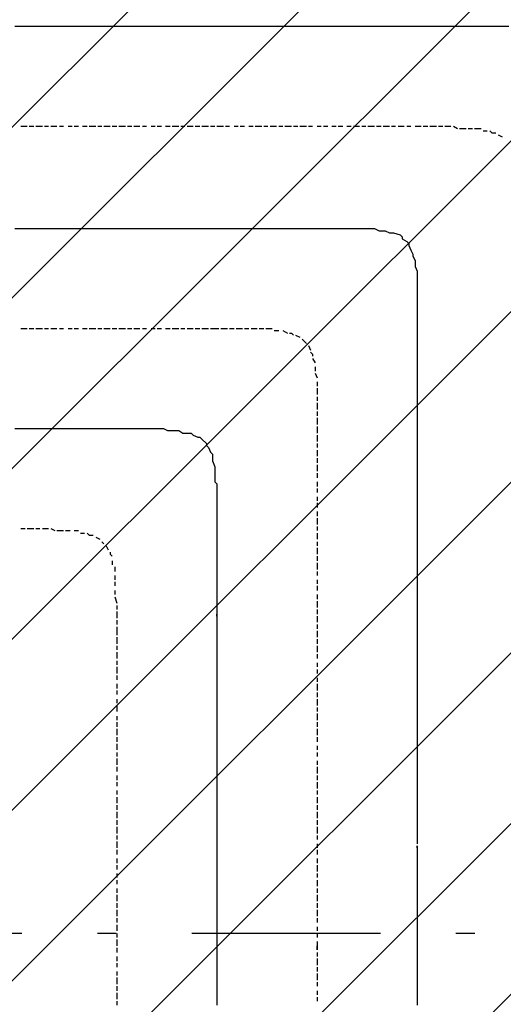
# Model space of a CAD drawing. Extents: x 997 to 109698, y 921 to 94021.
# Tile 436 of 656: x 23220 to 24181, y 43089 to 45047. Entities that reach past the tile are written whole.
import ezdxf

# ---------------------------------------------------------------- set-up
doc = ezdxf.new("R2010")
doc.units = 0
doc.header["$MEASUREMENT"] = 0
doc.layers.add('12', color=7, linetype='CONTINUOUS')
doc.layers.add('28', color=7, linetype='CONTINUOUS')

msp = doc.modelspace()

# ---------------------------------------------------------------- linework, layer by layer
at = {"layer": '12', "color": 5}
for p, q in [((23209.630503, 45033.563401), (23221.630503, 45033.563401)), ((23221.630503, 45033.563401), (23230.630503, 45033.563401)), ((23230.630503, 45033.563401), (23238.630503, 45033.563401)), ((23238.630503, 45033.563401), (23251.630503, 45033.563401)), ((23251.630503, 45033.563401), (23259.630503, 45033.563401)), ((23259.630503, 45033.563401), (23272.630503, 45033.563401)), ((23272.630503, 45033.563401), (23281.630503, 45033.563401)), ((23281.630503, 45033.563401), (23289.630503, 45033.563401)), ((23289.630503, 45033.563401), (23302.630503, 45033.563401)), ((23302.630503, 45033.563401), (23310.630503, 45033.563401)), ((23310.630503, 45033.563401), (23319.630503, 45033.563401)), ((23319.630503, 45033.563401), (23331.630503, 45033.563401)), ((23331.630503, 45033.563401), (23340.630503, 45033.563401)), ((23340.630503, 45033.563401), (23348.630503, 45033.563401)), ((23348.630503, 45033.563401), (23361.630503, 45033.563401)), ((23361.630503, 45033.563401), (23370.630503, 45033.563401)), ((23370.630503, 45033.563401), (23382.630503, 45033.563401)), ((23382.630503, 45033.563401), (23391.630503, 45033.563401)), ((23391.630503, 45033.563401), (23399.630503, 45033.563401)), ((23399.630503, 45033.563401), (23412.630503, 45033.563401)), ((23412.630503, 45033.563401), (23420.630503, 45033.563401)), ((23420.630503, 45033.563401), (23429.630503, 45033.563401)), ((23429.630503, 45033.563401), (23442.630503, 45033.563401)), ((23442.630503, 45033.563401), (23450.630503, 45033.563401)), ((23450.630503, 45033.563401), (23458.630503, 45033.563401)), ((23458.630503, 45033.563401), (23471.630503, 45033.563401)), ((23471.630503, 45033.563401), (23480.630503, 45033.563401)), ((23480.630503, 45033.563401), (23492.630503, 45033.563401)), ((23492.630503, 45033.563401), (23501.630503, 45033.563401)), ((23501.630503, 45033.563401), (23509.630503, 45033.563401)), ((23509.630503, 45033.563401), (23522.630503, 45033.563401)), ((23522.630503, 45033.563401), (23530.630503, 45033.563401)), ((23530.630503, 45033.563401), (23539.630503, 45033.563401)), ((23539.630503, 45033.563401), (23552.630503, 45033.563401)), ((23552.630503, 45033.563401), (23560.630503, 45033.563401)), ((23560.630503, 45033.563401), (23568.630503, 45033.563401)), ((23568.630503, 45033.563401), (23581.630503, 45033.563401)), ((23581.630503, 45033.563401), (23590.630503, 45033.563401)), ((23590.630503, 45033.563401), (23598.630503, 45033.563401)), ((23598.630503, 45033.563401), (23611.630503, 45033.563401)), ((23611.630503, 45033.563401), (23619.630503, 45033.563401)), ((23619.630503, 45033.563401), (23632.630503, 45033.563401)), ((23632.630503, 45033.563401), (23640.630503, 45033.563401)), ((23640.630503, 45033.563401), (23649.630503, 45033.563401)), ((23649.630503, 45033.563401), (23662.630503, 45033.563401)), ((23662.630503, 45033.563401), (23670.630503, 45033.563401)), ((23670.630503, 45033.563401), (23679.630503, 45033.563401)), ((23679.630503, 45033.563401), (23691.630503, 45033.563401)), ((23691.630503, 45033.563401), (23700.630503, 45033.563401)), ((23700.630503, 45033.563401), (23708.630503, 45033.563401)), ((23708.630503, 45033.563401), (23721.630503, 45033.563401)), ((23721.630503, 45033.563401), (23729.630503, 45033.563401)), ((23729.630503, 45033.563401), (23742.630503, 45033.563401)), ((23742.630503, 45033.563401), (23751.630503, 45033.563401)), ((23751.630503, 45033.563401), (23759.630503, 45033.563401)), ((23759.630503, 45033.563401), (23772.630503, 45033.563401)), ((23772.630503, 45033.563401), (23780.630503, 45033.563401)), ((23780.630503, 45033.563401), (23789.630503, 45033.563401)), ((23789.630503, 45033.563401), (23801.630503, 45033.563401)), ((23801.630503, 45033.563401), (23810.630503, 45033.563401)), ((23810.630503, 45033.563401), (23818.630503, 45033.563401)), ((23818.630503, 45033.563401), (23831.630503, 45033.563401)), ((23831.630503, 45033.563401), (23839.630503, 45033.563401)), ((23839.630503, 45033.563401), (23852.630503, 45033.563401)), ((23852.630503, 45033.563401), (23861.630503, 45033.563401)), ((23861.630503, 45033.563401), (23869.630503, 45033.563401)), ((23869.630503, 45033.563401), (23882.630503, 45033.563401)), ((23882.630503, 45033.563401), (23890.630503, 45033.563401)), ((23890.630503, 45033.563401), (23899.630503, 45033.563401)), ((23899.630503, 45033.563401), (23911.630503, 45033.563401)), ((23911.630503, 45033.563401), (23920.630503, 45033.563401)), ((23920.630503, 45033.563401), (23928.630503, 45033.563401)), ((23928.630503, 45033.563401), (23941.630503, 45033.563401)), ((23941.630503, 45033.563401), (23950.630503, 45033.563401)), ((23950.630503, 45033.563401), (23962.630503, 45033.563401)), ((23962.630503, 45033.563401), (23971.630503, 45033.563401)), ((23971.630503, 45033.563401), (23979.630503, 45033.563401)), ((23979.630503, 45033.563401), (23992.630503, 45033.563401)), ((23992.630503, 45033.563401), (24000.630503, 45033.563401)), ((24000.630503, 45033.563401), (24009.630503, 45033.563401)), ((24009.630503, 45033.563401), (24021.630503, 45033.563401)), ((24021.630503, 45033.563401), (24030.630503, 45033.563401)), ((24030.630503, 45033.563401), (24038.630503, 45033.563401)), ((24038.630503, 45033.563401), (24051.630503, 45033.563401)), ((24051.630503, 45033.563401), (24060.630503, 45033.563401)), ((24060.630503, 45033.563401), (24072.630503, 45033.563401)), ((24072.630503, 45033.563401), (24081.630503, 45033.563401)), ((24081.630503, 45033.563401), (24089.630503, 45033.563401)), ((24089.630503, 45033.563401), (24102.630503, 45033.563401)), ((24102.630503, 45033.563401), (24110.630503, 45033.563401)), ((24110.630503, 45033.563401), (24119.630503, 45033.563401)), ((24119.630503, 45033.563401), (24132.630503, 45033.563401)), ((24132.630503, 45033.563401), (24140.630503, 45033.563401)), ((24140.630503, 45033.563401), (24148.630503, 45033.563401)), ((24148.630503, 45033.563401), (24161.630503, 45033.563401)), ((24161.630503, 45033.563401), (24170.630503, 45033.563401)), ((24170.630503, 45033.563401), (24178.630503, 45033.563401)), ((24178.630503, 45033.563401), (24191.630503, 45033.563401)), ((23209.630503, 44631.563401), (23221.630503, 44631.563401)), ((23221.630503, 44631.563401), (23230.630503, 44631.563401)), ((23230.630503, 44631.563401), (23238.630503, 44631.563401)), ((23238.630503, 44631.563401), (23251.630503, 44631.563401)), ((23251.630503, 44631.563401), (23259.630503, 44631.563401)), ((23259.630503, 44631.563401), (23272.630503, 44631.563401)), ((23272.630503, 44631.563401), (23281.630503, 44631.563401)), ((23281.630503, 44631.563401), (23289.630503, 44631.563401)), ((23289.630503, 44631.563401), (23302.630503, 44631.563401)), ((23302.630503, 44631.563401), (23310.630503, 44631.563401)), ((23310.630503, 44631.563401), (23319.630503, 44631.563401)), ((23319.630503, 44631.563401), (23331.630503, 44631.563401)), ((23331.630503, 44631.563401), (23340.630503, 44631.563401)), ((23340.630503, 44631.563401), (23348.630503, 44631.563401)), ((23348.630503, 44631.563401), (23361.630503, 44631.563401)), ((23361.630503, 44631.563401), (23370.630503, 44631.563401)), ((23370.630503, 44631.563401), (23382.630503, 44631.563401)), ((23382.630503, 44631.563401), (23391.630503, 44631.563401)), ((23391.630503, 44631.563401), (23399.630503, 44631.563401)), ((23399.630503, 44631.563401), (23412.630503, 44631.563401)), ((23412.630503, 44631.563401), (23420.630503, 44631.563401)), ((23420.630503, 44631.563401), (23429.630503, 44631.563401)), ((23429.630503, 44631.563401), (23442.630503, 44631.563401)), ((23442.630503, 44631.563401), (23450.630503, 44631.563401)), ((23450.630503, 44631.563401), (23458.630503, 44631.563401)), ((23458.630503, 44631.563401), (23471.630503, 44631.563401)), ((23471.630503, 44631.563401), (23480.630503, 44631.563401)), ((23480.630503, 44631.563401), (23492.630503, 44631.563401)), ((23492.630503, 44631.563401), (23501.630503, 44631.563401)), ((23501.630503, 44631.563401), (23509.630503, 44631.563401)), ((23509.630503, 44631.563401), (23522.630503, 44631.563401)), ((23522.630503, 44631.563401), (23530.630503, 44631.563401)), ((23530.630503, 44631.563401), (23539.630503, 44631.563401)), ((23539.630503, 44631.563401), (23552.630503, 44631.563401)), ((23552.630503, 44631.563401), (23560.630503, 44631.563401)), ((23560.630503, 44631.563401), (23568.630503, 44631.563401)), ((23568.630503, 44631.563401), (23581.630503, 44631.563401)), ((23581.630503, 44631.563401), (23590.630503, 44631.563401)), ((23590.630503, 44631.563401), (23598.630503, 44631.563401)), ((23598.630503, 44631.563401), (23611.630503, 44631.563401)), ((23611.630503, 44631.563401), (23619.630503, 44631.563401)), ((23619.630503, 44631.563401), (23632.630503, 44631.563401)), ((23632.630503, 44631.563401), (23640.630503, 44631.563401)), ((23640.630503, 44631.563401), (23649.630503, 44631.563401)), ((23649.630503, 44631.563401), (23662.630503, 44631.563401)), ((23662.630503, 44631.563401), (23670.630503, 44631.563401)), ((23670.630503, 44631.563401), (23679.630503, 44631.563401)), ((23679.630503, 44631.563401), (23691.630503, 44631.563401)), ((23691.630503, 44631.563401), (23700.630503, 44631.563401)), ((23700.630503, 44631.563401), (23708.630503, 44631.563401)), ((23708.630503, 44631.563401), (23721.630503, 44631.563401)), ((23721.630503, 44631.563401), (23729.630503, 44631.563401)), ((23729.630503, 44631.563401), (23742.630503, 44631.563401)), ((23742.630503, 44631.563401), (23751.630503, 44631.563401)), ((23751.630503, 44631.563401), (23759.630503, 44631.563401)), ((23759.630503, 44631.563401), (23772.630503, 44631.563401)), ((23772.630503, 44631.563401), (23780.630503, 44631.563401)), ((23780.630503, 44631.563401), (23789.630503, 44631.563401)), ((23789.630503, 44631.563401), (23801.630503, 44631.563401)), ((23801.630503, 44631.563401), (23810.630503, 44631.563401)), ((23810.630503, 44631.563401), (23814.630503, 44631.563401)), ((23814.630503, 44631.563401), (23827.630503, 44631.563401)), ((23827.630503, 44631.563401), (23835.630503, 44631.563401)), ((23835.630503, 44631.563401), (23844.630503, 44631.563401)), ((23844.630503, 44631.563401), (23856.630503, 44631.563401)), ((23856.630503, 44631.563401), (23865.630503, 44631.563401)), ((23865.630503, 44631.563401), (23873.630503, 44631.563401)), ((23873.630503, 44631.563401), (23886.630503, 44631.563401)), ((23886.630503, 44631.563401), (23894.630503, 44631.563401)), ((23894.630503, 44631.563401), (23907.630503, 44631.563401)), ((23907.630503, 44631.563401), (23916.630503, 44631.563401)), ((23916.630503, 44631.563401), (23924.630503, 44631.563401)), ((23937.630503, 44626.563401), (23945.630503, 44626.563401)), ((23945.630503, 44626.563401), (23954.630503, 44622.563401)), ((23954.630503, 44622.563401), (23962.630503, 44622.563401)), ((23962.630503, 44622.563401), (23975.630503, 44618.563401)), ((23979.630503, 44610.563401), (23988.630503, 44605.563401)), ((23992.630503, 44597.563401), (23996.630503, 44588.563401)), ((24000.630503, 44576.563401), (24005.630503, 44567.563401)), ((24005.630503, 44567.563401), (24005.630503, 44559.563401)), ((24009.630503, 44546.563401), (24009.630503, 44538.563401)), ((24009.630503, 44538.563401), (24009.630503, 44529.563401)), ((24009.630503, 44529.563401), (24009.630503, 44516.563401)), ((24009.630503, 44516.563401), (24009.630503, 44508.563401)), ((24009.630503, 44508.563401), (24009.630503, 44500.563401)), ((24009.630503, 44500.563401), (24009.630503, 44487.563401)), ((24009.630503, 44487.563401), (24009.630503, 44478.563401)), ((24009.630503, 44478.563401), (24009.630503, 44466.563401)), ((24009.630503, 44466.563401), (24009.630503, 44457.563401)), ((24009.630503, 44457.563401), (24009.630503, 44449.563401)), ((24009.630503, 44449.563401), (24009.630503, 44436.563401)), ((24009.630503, 44436.563401), (24009.630503, 44432.563401)), ((24009.630503, 44432.563401), (24009.630503, 44428.563401)), ((24009.630503, 44428.563401), (24009.630503, 44415.563401)), ((24009.630503, 44415.563401), (24009.630503, 44406.563401)), ((24009.630503, 44406.563401), (24009.630503, 44398.563401)), ((24009.630503, 44398.563401), (24009.630503, 44385.563401)), ((24009.630503, 44385.563401), (24009.630503, 44377.563401)), ((24009.630503, 44377.563401), (24009.630503, 44368.563401)), ((24009.630503, 44368.563401), (24009.630503, 44356.563401)), ((24009.630503, 44356.563401), (24009.630503, 44347.563401)), ((24009.630503, 44347.563401), (24009.630503, 44339.563401)), ((24009.630503, 44339.563401), (24009.630503, 44326.563401)), ((24009.630503, 44326.563401), (24009.630503, 44317.563401)), ((24009.630503, 44317.563401), (24009.630503, 44305.563401)), ((24009.630503, 44305.563401), (24009.630503, 44296.563401)), ((24009.630503, 44296.563401), (24009.630503, 44288.563401)), ((24009.630503, 44288.563401), (24009.630503, 44275.563401)), ((24009.630503, 44275.563401), (24009.630503, 44267.563401)), ((24009.630503, 44267.563401), (24009.630503, 44258.563401)), ((24009.630503, 44258.563401), (24009.630503, 44245.563401)), ((23209.630503, 44233.563401), (23221.630503, 44233.563401)), ((23221.630503, 44233.563401), (23230.630503, 44233.563401)), ((23230.630503, 44233.563401), (23238.630503, 44233.563401)), ((23238.630503, 44233.563401), (23251.630503, 44233.563401)), ((23251.630503, 44233.563401), (23259.630503, 44233.563401)), ((23259.630503, 44233.563401), (23272.630503, 44233.563401)), ((23272.630503, 44233.563401), (23281.630503, 44233.563401)), ((23281.630503, 44233.563401), (23289.630503, 44233.563401)), ((23289.630503, 44233.563401), (23302.630503, 44233.563401)), ((23302.630503, 44233.563401), (23310.630503, 44233.563401)), ((23310.630503, 44233.563401), (23319.630503, 44233.563401)), ((23319.630503, 44233.563401), (23331.630503, 44233.563401)), ((23331.630503, 44233.563401), (23340.630503, 44233.563401)), ((23340.630503, 44233.563401), (23348.630503, 44233.563401)), ((23348.630503, 44233.563401), (23361.630503, 44233.563401)), ((23361.630503, 44233.563401), (23370.630503, 44233.563401)), ((23370.630503, 44233.563401), (23382.630503, 44233.563401)), ((23382.630503, 44233.563401), (23391.630503, 44233.563401)), ((23391.630503, 44233.563401), (23399.630503, 44233.563401)), ((23399.630503, 44233.563401), (23412.630503, 44233.563401)), ((23412.630503, 44233.563401), (23416.630503, 44233.563401)), ((23416.630503, 44233.563401), (23425.630503, 44233.563401)), ((23425.630503, 44233.563401), (23437.630503, 44233.563401)), ((23437.630503, 44233.563401), (23446.630503, 44233.563401)), ((23446.630503, 44233.563401), (23454.630503, 44233.563401)), ((23454.630503, 44233.563401), (23467.630503, 44233.563401)), ((23467.630503, 44233.563401), (23475.630503, 44233.563401)), ((23475.630503, 44233.563401), (23484.630503, 44233.563401)), ((23484.630503, 44233.563401), (23497.630503, 44233.563401)), ((23497.630503, 44233.563401), (23505.630503, 44233.563401)), ((23505.630503, 44233.563401), (23513.630503, 44229.563401)), ((24009.630503, 44245.563401), (24009.630503, 44237.563401)), ((24009.630503, 44237.563401), (24009.630503, 44229.563401)), ((23513.630503, 44229.563401), (23526.630503, 44229.563401)), ((23526.630503, 44229.563401), (23535.630503, 44229.563401)), ((23535.630503, 44229.563401), (23543.630503, 44224.563401)), ((23543.630503, 44224.563401), (23556.630503, 44224.563401)), ((23564.630503, 44220.563401), (23573.630503, 44216.563401)), ((24009.630503, 44229.563401), (24009.630503, 44216.563401)), ((24009.630503, 44216.563401), (24009.630503, 44207.563401)), ((23581.630503, 44212.563401), (23590.630503, 44203.563401)), ((23594.630503, 44195.563401), (23598.630503, 44186.563401)), ((24009.630503, 44207.563401), (24009.630503, 44195.563401)), ((24009.630503, 44195.563401), (24009.630503, 44186.563401)), ((23602.630503, 44178.563401), (23602.630503, 44169.563401)), ((24009.630503, 44186.563401), (24009.630503, 44178.563401)), ((24009.630503, 44178.563401), (24009.630503, 44165.563401)), ((23602.630503, 44169.563401), (23607.630503, 44157.563401)), ((23607.630503, 44157.563401), (23607.630503, 44148.563401)), ((24009.630503, 44165.563401), (24009.630503, 44157.563401)), ((24009.630503, 44157.563401), (24009.630503, 44148.563401)), ((23607.630503, 44148.563401), (23607.630503, 44140.563401)), ((23607.630503, 44140.563401), (23607.630503, 44127.563401)), ((24009.630503, 44148.563401), (24009.630503, 44135.563401)), ((24009.630503, 44135.563401), (24009.630503, 44127.563401)), ((23611.630503, 44118.563401), (23611.630503, 44106.563401)), ((24009.630503, 44127.563401), (24009.630503, 44118.563401)), ((24009.630503, 44118.563401), (24009.630503, 44106.563401)), ((23611.630503, 44106.563401), (23611.630503, 44097.563401)), ((23611.630503, 44097.563401), (23611.630503, 44089.563401)), ((24009.630503, 44106.563401), (24009.630503, 44097.563401)), ((24009.630503, 44097.563401), (24009.630503, 44085.563401)), ((23611.630503, 44089.563401), (23611.630503, 44076.563401)), ((23611.630503, 44076.563401), (23611.630503, 44068.563401)), ((24009.630503, 44085.563401), (24009.630503, 44076.563401)), ((24009.630503, 44076.563401), (24009.630503, 44068.563401)), ((23611.630503, 44068.563401), (23611.630503, 44059.563401)), ((23611.630503, 44059.563401), (23611.630503, 44047.563401)), ((24009.630503, 44068.563401), (24009.630503, 44055.563401)), ((23611.630503, 44047.563401), (23611.630503, 44038.563401)), ((23611.630503, 44038.563401), (23611.630503, 44034.563401)), ((24009.630503, 44055.563401), (24009.630503, 44047.563401)), ((24009.630503, 44047.563401), (24009.630503, 44038.563401)), ((24009.630503, 44038.563401), (24009.630503, 44025.563401)), ((23611.630503, 44034.563401), (23611.630503, 44025.563401)), ((23611.630503, 44025.563401), (23611.630503, 44013.563401)), ((24009.630503, 44025.563401), (24009.630503, 44017.563401)), ((24009.630503, 44017.563401), (24009.630503, 44008.563401)), ((23611.630503, 44013.563401), (23611.630503, 44004.563401)), ((23611.630503, 44004.563401), (23611.630503, 43996.563401)), ((24009.630503, 44008.563401), (24009.630503, 43996.563401)), ((23611.630503, 43996.563401), (23611.630503, 43983.563401)), ((23611.630503, 43983.563401), (23611.630503, 43975.563401)), ((24009.630503, 43996.563401), (24009.630503, 43987.563401)), ((24009.630503, 43987.563401), (24009.630503, 43975.563401)), ((23611.630503, 43975.563401), (23611.630503, 43966.563401)), ((23611.630503, 43966.563401), (23611.630503, 43953.563401)), ((24009.630503, 43975.563401), (24009.630503, 43966.563401)), ((24009.630503, 43966.563401), (24009.630503, 43958.563401)), ((23611.630503, 43953.563401), (23611.630503, 43945.563401)), ((23611.630503, 43945.563401), (23611.630503, 43932.563401)), ((24009.630503, 43958.563401), (24009.630503, 43945.563401)), ((24009.630503, 43945.563401), (24009.630503, 43936.563401)), ((23611.630503, 43932.563401), (23611.630503, 43924.563401)), ((23611.630503, 43924.563401), (23611.630503, 43915.563401)), ((24009.630503, 43936.563401), (24009.630503, 43928.563401)), ((24009.630503, 43928.563401), (24009.630503, 43915.563401)), ((23611.630503, 43915.563401), (23611.630503, 43903.563401)), ((23611.630503, 43903.563401), (23611.630503, 43894.563401)), ((24009.630503, 43915.563401), (24009.630503, 43907.563401)), ((24009.630503, 43907.563401), (24009.630503, 43898.563401)), ((23611.630503, 43894.563401), (23611.630503, 43886.563401)), ((23611.630503, 43886.563401), (23611.630503, 43873.563401)), ((24009.630503, 43898.563401), (24009.630503, 43886.563401)), ((24009.630503, 43886.563401), (24009.630503, 43877.563401)), ((23611.630503, 43873.563401), (23611.630503, 43864.563401)), ((24009.630503, 43877.563401), (24009.630503, 43864.563401)), ((24009.630503, 43864.563401), (24009.630503, 43856.563401)), ((23611.630503, 43856.563401), (23611.630503, 43848.563401)), ((23611.630503, 43848.563401), (23611.630503, 43839.563401)), ((24009.630503, 43856.563401), (24009.630503, 43848.563401)), ((24009.630503, 43848.563401), (24009.630503, 43835.563401)), ((23611.630503, 43839.563401), (23611.630503, 43826.563401)), ((23611.630503, 43826.563401), (23611.630503, 43818.563401)), ((24009.630503, 43835.563401), (24009.630503, 43826.563401)), ((24009.630503, 43826.563401), (24009.630503, 43818.563401)), ((23611.630503, 43818.563401), (23611.630503, 43805.563401)), ((23611.630503, 43805.563401), (23611.630503, 43797.563401)), ((24009.630503, 43818.563401), (24009.630503, 43805.563401)), ((24009.630503, 43805.563401), (24009.630503, 43797.563401)), ((23611.630503, 43797.563401), (23611.630503, 43788.563401)), ((23611.630503, 43788.563401), (23611.630503, 43776.563401)), ((24009.630503, 43797.563401), (24009.630503, 43788.563401)), ((24009.630503, 43788.563401), (24009.630503, 43776.563401)), ((23611.630503, 43776.563401), (23611.630503, 43767.563401)), ((23611.630503, 43767.563401), (23611.630503, 43759.563401)), ((24009.630503, 43776.563401), (24009.630503, 43767.563401)), ((24009.630503, 43767.563401), (24009.630503, 43759.563401)), ((23611.630503, 43759.563401), (23611.630503, 43746.563401)), ((23611.630503, 43746.563401), (23611.630503, 43737.563401)), ((24009.630503, 43759.563401), (24009.630503, 43746.563401)), ((24009.630503, 43746.563401), (24009.630503, 43737.563401)), ((23611.630503, 43737.563401), (23611.630503, 43729.563401)), ((23611.630503, 43729.563401), (23611.630503, 43716.563401)), ((24009.630503, 43737.563401), (24009.630503, 43725.563401)), ((24009.630503, 43725.563401), (24009.630503, 43716.563401)), ((23611.630503, 43716.563401), (23611.630503, 43708.563401)), ((23611.630503, 43708.563401), (23611.630503, 43695.563401)), ((24009.630503, 43716.563401), (24009.630503, 43708.563401)), ((24009.630503, 43708.563401), (24009.630503, 43695.563401)), ((23611.630503, 43695.563401), (23611.630503, 43687.563401)), ((23611.630503, 43687.563401), (23611.630503, 43678.563401)), ((24009.630503, 43695.563401), (24009.630503, 43687.563401)), ((24009.630503, 43687.563401), (24009.630503, 43678.563401)), ((23611.630503, 43678.563401), (23611.630503, 43666.563401)), ((23611.630503, 43666.563401), (23611.630503, 43657.563401)), ((24009.630503, 43678.563401), (24009.630503, 43666.563401)), ((24009.630503, 43666.563401), (24009.630503, 43657.563401)), ((23611.630503, 43657.563401), (23611.630503, 43649.563401)), ((23611.630503, 43649.563401), (23611.630503, 43636.563401)), ((24009.630503, 43657.563401), (24009.630503, 43649.563401)), ((24009.630503, 43649.563401), (24009.630503, 43636.563401)), ((23611.630503, 43636.563401), (23611.630503, 43627.563401)), ((23611.630503, 43627.563401), (23611.630503, 43619.563401)), ((24009.630503, 43636.563401), (24009.630503, 43627.563401)), ((24009.630503, 43627.563401), (24009.630503, 43615.563401)), ((23611.630503, 43619.563401), (23611.630503, 43606.563401)), ((23611.630503, 43606.563401), (23611.630503, 43598.563401)), ((24009.630503, 43615.563401), (24009.630503, 43606.563401)), ((24009.630503, 43606.563401), (24009.630503, 43598.563401)), ((23611.630503, 43598.563401), (23611.630503, 43589.563401)), ((23611.630503, 43589.563401), (23611.630503, 43577.563401)), ((24009.630503, 43598.563401), (24009.630503, 43585.563401)), ((23611.630503, 43577.563401), (23611.630503, 43568.563401)), ((23611.630503, 43568.563401), (23611.630503, 43555.563401)), ((24009.630503, 43585.563401), (24009.630503, 43577.563401)), ((24009.630503, 43577.563401), (24009.630503, 43568.563401)), ((24009.630503, 43568.563401), (24009.630503, 43555.563401)), ((23611.630503, 43555.563401), (23611.630503, 43547.563401)), ((23611.630503, 43547.563401), (23611.630503, 43539.563401)), ((24009.630503, 43555.563401), (24009.630503, 43547.563401)), ((24009.630503, 43547.563401), (24009.630503, 43539.563401)), ((23611.630503, 43539.563401), (23611.630503, 43526.563401)), ((24009.630503, 43539.563401), (24009.630503, 43526.563401)), ((23611.630503, 43526.563401), (23611.630503, 43517.563401)), ((23611.630503, 43517.563401), (23611.630503, 43509.563401)), ((23611.630503, 43509.563401), (23611.630503, 43496.563401)), ((24009.630503, 43526.563401), (24009.630503, 43517.563401)), ((24009.630503, 43517.563401), (24009.630503, 43505.563401)), ((23611.630503, 43496.563401), (23611.630503, 43488.563401)), ((24009.630503, 43505.563401), (24009.630503, 43496.563401)), ((24009.630503, 43496.563401), (24009.630503, 43488.563401)), ((23611.630503, 43488.563401), (23611.630503, 43479.563401)), ((23611.630503, 43479.563401), (23611.630503, 43467.563401)), ((24009.630503, 43488.563401), (24009.630503, 43475.563401)), ((24009.630503, 43475.563401), (24009.630503, 43467.563401)), ((23611.630503, 43467.563401), (23611.630503, 43458.563401)), ((23611.630503, 43458.563401), (23611.630503, 43445.563401)), ((24009.630503, 43467.563401), (24009.630503, 43458.563401)), ((24009.630503, 43458.563401), (24009.630503, 43445.563401)), ((23611.630503, 43445.563401), (23611.630503, 43437.563401)), ((23611.630503, 43437.563401), (23611.630503, 43428.563401)), ((24009.630503, 43445.563401), (24009.630503, 43437.563401)), ((24009.630503, 43437.563401), (24009.630503, 43428.563401)), ((23611.630503, 43428.563401), (23611.630503, 43416.563401)), ((23611.630503, 43416.563401), (23611.630503, 43407.563401)), ((24009.630503, 43428.563401), (24009.630503, 43416.563401)), ((24009.630503, 43416.563401), (24009.630503, 43407.563401)), ((23611.630503, 43407.563401), (23611.630503, 43399.563401)), ((23611.630503, 43399.563401), (23611.630503, 43386.563401)), ((24009.630503, 43395.563401), (24009.630503, 43386.563401)), ((23611.630503, 43386.563401), (23611.630503, 43378.563401)), ((23611.630503, 43378.563401), (23611.630503, 43369.563401)), ((24009.630503, 43386.563401), (24009.630503, 43373.563401)), ((24009.630503, 43373.563401), (24009.630503, 43365.563401)), ((23611.630503, 43369.563401), (23611.630503, 43356.563401)), ((23611.630503, 43356.563401), (23611.630503, 43348.563401)), ((24009.630503, 43365.563401), (24009.630503, 43356.563401)), ((24009.630503, 43356.563401), (24009.630503, 43344.563401)), ((23611.630503, 43348.563401), (23611.630503, 43335.563401)), ((23611.630503, 43335.563401), (23611.630503, 43327.563401)), ((24009.630503, 43344.563401), (24009.630503, 43335.563401)), ((24009.630503, 43335.563401), (24009.630503, 43327.563401)), ((23611.630503, 43327.563401), (23611.630503, 43318.563401)), ((23611.630503, 43318.563401), (23611.630503, 43306.563401)), ((24009.630503, 43327.563401), (24009.630503, 43314.563401)), ((24009.630503, 43314.563401), (24009.630503, 43306.563401)), ((23611.630503, 43306.563401), (23611.630503, 43297.563401)), ((23611.630503, 43297.563401), (23611.630503, 43289.563401)), ((24009.630503, 43306.563401), (24009.630503, 43293.563401)), ((24009.630503, 43293.563401), (24009.630503, 43285.563401)), ((23611.630503, 43289.563401), (23611.630503, 43276.563401)), ((23611.630503, 43276.563401), (23611.630503, 43268.563401)), ((24009.630503, 43285.563401), (24009.630503, 43276.563401)), ((24009.630503, 43276.563401), (24009.630503, 43263.563401)), ((23611.630503, 43268.563401), (23611.630503, 43259.563401)), ((23611.630503, 43259.563401), (23611.630503, 43246.563401)), ((24009.630503, 43263.563401), (24009.630503, 43255.563401)), ((24009.630503, 43255.563401), (24009.630503, 43246.563401)), ((23611.630503, 43246.563401), (23611.630503, 43238.563401)), ((23611.630503, 43238.563401), (23611.630503, 43225.563401)), ((24009.630503, 43246.563401), (24009.630503, 43234.563401)), ((24009.630503, 43234.563401), (24009.630503, 43225.563401)), ((23611.630503, 43225.563401), (23611.630503, 43217.563401)), ((23611.630503, 43217.563401), (23611.630503, 43208.563401)), ((24009.630503, 43225.563401), (24009.630503, 43217.563401)), ((24009.630503, 43217.563401), (24009.630503, 43204.563401)), ((23611.630503, 43208.563401), (23611.630503, 43196.563401)), ((23611.630503, 43196.563401), (23611.630503, 43187.563401)), ((24009.630503, 43204.563401), (24009.630503, 43196.563401)), ((24009.630503, 43196.563401), (24009.630503, 43183.563401)), ((23611.630503, 43187.563401), (23611.630503, 43179.563401)), ((23611.630503, 43179.563401), (23611.630503, 43166.563401)), ((24009.630503, 43183.563401), (24009.630503, 43174.563401)), ((23611.630503, 43166.563401), (23611.630503, 43158.563401)), ((23611.630503, 43158.563401), (23611.630503, 43149.563401)), ((24009.630503, 43174.563401), (24009.630503, 43166.563401)), ((24009.630503, 43166.563401), (24009.630503, 43153.563401)), ((23611.630503, 43149.563401), (23611.630503, 43136.563401)), ((23611.630503, 43136.563401), (23611.630503, 43128.563401)), ((24009.630503, 43153.563401), (24009.630503, 43145.563401)), ((24009.630503, 43145.563401), (24009.630503, 43136.563401)), ((24009.630503, 43136.563401), (24009.630503, 43124.563401)), ((23611.630503, 43128.563401), (23611.630503, 43115.563401)), ((24009.630503, 43124.563401), (24009.630503, 43115.563401)), ((23611.630503, 43115.563401), (23611.630503, 43107.563401)), ((23611.630503, 43107.563401), (23611.630503, 43098.563401)), ((23611.630503, 43098.563401), (23611.630503, 43086.563401)), ((24009.630503, 43115.563401), (24009.630503, 43107.563401)), ((24009.630503, 43107.563401), (24009.630503, 43094.563401)), ((24009.630503, 43094.563401), (24009.630503, 43086.563401))]:
    msp.add_line(p, q, dxfattribs=at)
at = {"layer": '12', "color": 1}
for p, q in [((23221.630503, 44834.563401), (23234.630503, 44834.563401)), ((23238.630503, 44834.563401), (23247.630503, 44834.563401)), ((23251.630503, 44834.563401), (23264.630503, 44834.563401)), ((23268.630503, 44834.563401), (23276.630503, 44834.563401)), ((23281.630503, 44834.563401), (23293.630503, 44834.563401)), ((23298.630503, 44834.563401), (23306.630503, 44834.563401)), ((23315.630503, 44834.563401), (23323.630503, 44834.563401)), ((23327.630503, 44834.563401), (23336.630503, 44834.563401)), ((23344.630503, 44834.563401), (23353.630503, 44834.563401)), ((23357.630503, 44834.563401), (23370.630503, 44834.563401)), ((23374.630503, 44834.563401), (23382.630503, 44834.563401)), ((23386.630503, 44834.563401), (23399.630503, 44834.563401)), ((23403.630503, 44834.563401), (23412.630503, 44834.563401)), ((23416.630503, 44834.563401), (23429.630503, 44834.563401)), ((23433.630503, 44834.563401), (23442.630503, 44834.563401)), ((23446.630503, 44834.563401), (23458.630503, 44834.563401)), ((23463.630503, 44834.563401), (23471.630503, 44834.563401)), ((23480.630503, 44834.563401), (23488.630503, 44834.563401)), ((23492.630503, 44834.563401), (23501.630503, 44834.563401)), ((23509.630503, 44834.563401), (23518.630503, 44834.563401)), ((23522.630503, 44834.563401), (23535.630503, 44834.563401)), ((23539.630503, 44834.563401), (23547.630503, 44834.563401)), ((23552.630503, 44834.563401), (23564.630503, 44834.563401)), ((23568.630503, 44834.563401), (23577.630503, 44834.563401)), ((23581.630503, 44834.563401), (23594.630503, 44834.563401)), ((23598.630503, 44834.563401), (23607.630503, 44834.563401)), ((23611.630503, 44834.563401), (23624.630503, 44834.563401)), ((23628.630503, 44834.563401), (23636.630503, 44834.563401)), ((23645.630503, 44834.563401), (23653.630503, 44834.563401)), ((23657.630503, 44834.563401), (23666.630503, 44834.563401)), ((23674.630503, 44834.563401), (23683.630503, 44834.563401)), ((23687.630503, 44834.563401), (23700.630503, 44834.563401)), ((23704.630503, 44834.563401), (23712.630503, 44834.563401)), ((23717.630503, 44834.563401), (23729.630503, 44834.563401)), ((23734.630503, 44834.563401), (23742.630503, 44834.563401)), ((23746.630503, 44834.563401), (23759.630503, 44834.563401)), ((23763.630503, 44834.563401), (23772.630503, 44834.563401)), ((23776.630503, 44834.563401), (23789.630503, 44834.563401)), ((23793.630503, 44834.563401), (23801.630503, 44834.563401)), ((23810.630503, 44834.563401), (23818.630503, 44834.563401)), ((23823.630503, 44834.563401), (23831.630503, 44834.563401)), ((23839.630503, 44834.563401), (23848.630503, 44834.563401)), ((23852.630503, 44834.563401), (23861.630503, 44834.563401)), ((23869.630503, 44834.563401), (23878.630503, 44834.563401)), ((23882.630503, 44834.563401), (23894.630503, 44834.563401)), ((23899.630503, 44834.563401), (23907.630503, 44834.563401)), ((23911.630503, 44834.563401), (23924.630503, 44834.563401)), ((23928.630503, 44834.563401), (23937.630503, 44834.563401)), ((23941.630503, 44834.563401), (23954.630503, 44834.563401)), ((23958.630503, 44834.563401), (23966.630503, 44834.563401)), ((23971.630503, 44834.563401), (23983.630503, 44834.563401)), ((23988.630503, 44834.563401), (23996.630503, 44834.563401)), ((24005.630503, 44834.563401), (24009.630503, 44834.563401)), ((24009.630503, 44834.563401), (24017.630503, 44834.563401)), ((24021.630503, 44834.563401), (24030.630503, 44834.563401)), ((24034.630503, 44834.563401), (24047.630503, 44834.563401)), ((24051.630503, 44834.563401), (24060.630503, 44834.563401)), ((24064.630503, 44834.563401), (24076.630503, 44834.563401)), ((24081.630503, 44834.563401), (24089.630503, 44830.563401)), ((24093.630503, 44830.563401), (24106.630503, 44830.563401)), ((24110.630503, 44830.563401), (24119.630503, 44830.563401)), ((24123.630503, 44830.563401), (24136.630503, 44830.563401)), ((24140.630503, 44825.563401), (24148.630503, 44825.563401)), ((24170.630503, 44817.563401), (24178.630503, 44813.563401)), ((23221.630503, 44432.563401), (23234.630503, 44432.563401)), ((23238.630503, 44432.563401), (23247.630503, 44432.563401)), ((23251.630503, 44432.563401), (23264.630503, 44432.563401)), ((23268.630503, 44432.563401), (23276.630503, 44432.563401)), ((23281.630503, 44432.563401), (23293.630503, 44432.563401)), ((23298.630503, 44432.563401), (23306.630503, 44432.563401)), ((23315.630503, 44432.563401), (23323.630503, 44432.563401)), ((23327.630503, 44432.563401), (23336.630503, 44432.563401)), ((23344.630503, 44432.563401), (23353.630503, 44432.563401)), ((23357.630503, 44432.563401), (23370.630503, 44432.563401)), ((23374.630503, 44432.563401), (23382.630503, 44432.563401)), ((23386.630503, 44432.563401), (23399.630503, 44432.563401)), ((23403.630503, 44432.563401), (23412.630503, 44432.563401)), ((23416.630503, 44432.563401), (23429.630503, 44432.563401)), ((23433.630503, 44432.563401), (23442.630503, 44432.563401)), ((23446.630503, 44432.563401), (23458.630503, 44432.563401)), ((23463.630503, 44432.563401), (23471.630503, 44432.563401)), ((23480.630503, 44432.563401), (23488.630503, 44432.563401)), ((23492.630503, 44432.563401), (23501.630503, 44432.563401)), ((23509.630503, 44432.563401), (23518.630503, 44432.563401)), ((23522.630503, 44432.563401), (23535.630503, 44432.563401)), ((23539.630503, 44432.563401), (23547.630503, 44432.563401)), ((23552.630503, 44432.563401), (23564.630503, 44432.563401)), ((23568.630503, 44432.563401), (23577.630503, 44432.563401)), ((23581.630503, 44432.563401), (23594.630503, 44432.563401)), ((23598.630503, 44432.563401), (23611.630503, 44432.563401)), ((23611.630503, 44432.563401), (23615.630503, 44432.563401)), ((23619.630503, 44432.563401), (23632.630503, 44432.563401)), ((23636.630503, 44432.563401), (23645.630503, 44432.563401)), ((23649.630503, 44432.563401), (23662.630503, 44432.563401)), ((23666.630503, 44432.563401), (23674.630503, 44432.563401)), ((23679.630503, 44432.563401), (23691.630503, 44432.563401)), ((23695.630503, 44432.563401), (23704.630503, 44432.563401)), ((23708.630503, 44432.563401), (23721.630503, 44432.563401)), ((23725.630503, 44428.563401), (23734.630503, 44428.563401)), ((23742.630503, 44428.563401), (23751.630503, 44423.563401)), ((23767.630503, 44419.563401), (23776.630503, 44415.563401)), ((23780.630503, 44411.563401), (23789.630503, 44402.563401)), ((23793.630503, 44398.563401), (23797.630503, 44389.563401)), ((23801.630503, 44372.563401), (23806.630503, 44364.563401)), ((23806.630503, 44356.563401), (23806.630503, 44347.563401)), ((23806.630503, 44343.563401), (23810.630503, 44334.563401)), ((23810.630503, 44326.563401), (23810.630503, 44317.563401)), ((23810.630503, 44313.563401), (23810.630503, 44301.563401)), ((23810.630503, 44296.563401), (23810.630503, 44288.563401)), ((23810.630503, 44284.563401), (23810.630503, 44271.563401)), ((23810.630503, 44267.563401), (23810.630503, 44258.563401)), ((23810.630503, 44254.563401), (23810.630503, 44241.563401)), ((23810.630503, 44237.563401), (23810.630503, 44233.563401)), ((23810.630503, 44233.563401), (23810.630503, 44224.563401)), ((23810.630503, 44220.563401), (23810.630503, 44207.563401)), ((23810.630503, 44203.563401), (23810.630503, 44195.563401)), ((23810.630503, 44190.563401), (23810.630503, 44178.563401)), ((23810.630503, 44174.563401), (23810.630503, 44165.563401)), ((23810.630503, 44161.563401), (23810.630503, 44148.563401)), ((23810.630503, 44144.563401), (23810.630503, 44135.563401)), ((23810.630503, 44127.563401), (23810.630503, 44118.563401)), ((23810.630503, 44114.563401), (23810.630503, 44106.563401)), ((23810.630503, 44097.563401), (23810.630503, 44089.563401)), ((23810.630503, 44085.563401), (23810.630503, 44076.563401)), ((23810.630503, 44068.563401), (23810.630503, 44059.563401)), ((23810.630503, 44055.563401), (23810.630503, 44042.563401)), ((23810.630503, 44038.563401), (23810.630503, 44030.563401)), ((23221.630503, 44034.563401), (23230.630503, 44034.563401)), ((23234.630503, 44034.563401), (23247.630503, 44034.563401)), ((23251.630503, 44034.563401), (23259.630503, 44034.563401)), ((23264.630503, 44034.563401), (23276.630503, 44034.563401)), ((23281.630503, 44034.563401), (23289.630503, 44030.563401)), ((23293.630503, 44030.563401), (23306.630503, 44030.563401)), ((23310.630503, 44030.563401), (23319.630503, 44030.563401)), ((23327.630503, 44030.563401), (23336.630503, 44030.563401)), ((23340.630503, 44025.563401), (23348.630503, 44025.563401)), ((23370.630503, 44017.563401), (23378.630503, 44013.563401)), ((23810.630503, 44025.563401), (23810.630503, 44013.563401)), ((23382.630503, 44008.563401), (23386.630503, 44004.563401)), ((23391.630503, 44000.563401), (23395.630503, 43992.563401)), ((23810.630503, 44008.563401), (23810.630503, 44000.563401)), ((23810.630503, 43996.563401), (23810.630503, 43983.563401)), ((23810.630503, 43979.563401), (23810.630503, 43970.563401)), ((23403.630503, 43970.563401), (23403.630503, 43962.563401)), ((23810.630503, 43966.563401), (23810.630503, 43953.563401)), ((23408.630503, 43958.563401), (23408.630503, 43949.563401)), ((23408.630503, 43941.563401), (23408.630503, 43932.563401)), ((23810.630503, 43949.563401), (23810.630503, 43941.563401)), ((23408.630503, 43928.563401), (23408.630503, 43920.563401)), ((23810.630503, 43932.563401), (23810.630503, 43924.563401)), ((23810.630503, 43920.563401), (23810.630503, 43911.563401)), ((23408.630503, 43911.563401), (23408.630503, 43903.563401)), ((23810.630503, 43903.563401), (23810.630503, 43894.563401)), ((23408.630503, 43898.563401), (23412.630503, 43886.563401)), ((23412.630503, 43881.563401), (23412.630503, 43873.563401)), ((23810.630503, 43890.563401), (23810.630503, 43877.563401)), ((23412.630503, 43869.563401), (23412.630503, 43856.563401)), ((23810.630503, 43873.563401), (23810.630503, 43864.563401)), ((23412.630503, 43852.563401), (23412.630503, 43843.563401)), ((23810.630503, 43860.563401), (23810.630503, 43848.563401)), ((23810.630503, 43843.563401), (23810.630503, 43835.563401)), ((23412.630503, 43839.563401), (23412.630503, 43831.563401)), ((23412.630503, 43831.563401), (23412.630503, 43822.563401)), ((23810.630503, 43831.563401), (23810.630503, 43818.563401)), ((23412.630503, 43818.563401), (23412.630503, 43805.563401)), ((23810.630503, 43814.563401), (23810.630503, 43805.563401)), ((23412.630503, 43801.563401), (23412.630503, 43793.563401)), ((23412.630503, 43788.563401), (23412.630503, 43776.563401)), ((23810.630503, 43801.563401), (23810.630503, 43788.563401)), ((23810.630503, 43784.563401), (23810.630503, 43776.563401)), ((23412.630503, 43771.563401), (23412.630503, 43763.563401)), ((23810.630503, 43767.563401), (23810.630503, 43759.563401)), ((23412.630503, 43759.563401), (23412.630503, 43746.563401)), ((23810.630503, 43754.563401), (23810.630503, 43746.563401)), ((23412.630503, 43742.563401), (23412.630503, 43733.563401)), ((23412.630503, 43725.563401), (23412.630503, 43716.563401)), ((23810.630503, 43737.563401), (23810.630503, 43729.563401)), ((23810.630503, 43725.563401), (23810.630503, 43712.563401)), ((23412.630503, 43712.563401), (23412.630503, 43704.563401)), ((23810.630503, 43708.563401), (23810.630503, 43699.563401)), ((23412.630503, 43695.563401), (23412.630503, 43687.563401)), ((23810.630503, 43695.563401), (23810.630503, 43682.563401)), ((23412.630503, 43682.563401), (23412.630503, 43670.563401)), ((23810.630503, 43678.563401), (23810.630503, 43670.563401)), ((23810.630503, 43666.563401), (23810.630503, 43653.563401)), ((23412.630503, 43661.563401), (23412.630503, 43653.563401)), ((23412.630503, 43649.563401), (23412.630503, 43640.563401)), ((23810.630503, 43649.563401), (23810.630503, 43640.563401)), ((23412.630503, 43636.563401), (23412.630503, 43623.563401)), ((23810.630503, 43636.563401), (23810.630503, 43623.563401)), ((23412.630503, 43619.563401), (23412.630503, 43610.563401)), ((23412.630503, 43606.563401), (23412.630503, 43594.563401)), ((23810.630503, 43619.563401), (23810.630503, 43610.563401)), ((23412.630503, 43589.563401), (23412.630503, 43581.563401)), ((23810.630503, 43602.563401), (23810.630503, 43594.563401)), ((23810.630503, 43589.563401), (23810.630503, 43581.563401)), ((23412.630503, 43577.563401), (23412.630503, 43564.563401)), ((23810.630503, 43572.563401), (23810.630503, 43564.563401)), ((23412.630503, 43560.563401), (23412.630503, 43551.563401)), ((23810.630503, 43560.563401), (23810.630503, 43547.563401)), ((23412.630503, 43543.563401), (23412.630503, 43534.563401)), ((23412.630503, 43530.563401), (23412.630503, 43522.563401)), ((23810.630503, 43543.563401), (23810.630503, 43534.563401)), ((23810.630503, 43530.563401), (23810.630503, 43517.563401)), ((23412.630503, 43513.563401), (23412.630503, 43505.563401)), ((23810.630503, 43513.563401), (23810.630503, 43505.563401)), ((23412.630503, 43500.563401), (23412.630503, 43488.563401)), ((23810.630503, 43500.563401), (23810.630503, 43488.563401)), ((23412.630503, 43484.563401), (23412.630503, 43475.563401)), ((23412.630503, 43471.563401), (23412.630503, 43458.563401)), ((23810.630503, 43484.563401), (23810.630503, 43475.563401)), ((23810.630503, 43471.563401), (23810.630503, 43458.563401)), ((23412.630503, 43454.563401), (23412.630503, 43445.563401)), ((23810.630503, 43454.563401), (23810.630503, 43445.563401)), ((23412.630503, 43441.563401), (23412.630503, 43428.563401)), ((23810.630503, 43441.563401), (23810.630503, 43428.563401)), ((23412.630503, 43424.563401), (23412.630503, 43416.563401)), ((23412.630503, 43412.563401), (23412.630503, 43399.563401)), ((23810.630503, 43424.563401), (23810.630503, 43416.563401)), ((23412.630503, 43395.563401), (23412.630503, 43386.563401)), ((23810.630503, 43407.563401), (23810.630503, 43399.563401)), ((23810.630503, 43395.563401), (23810.630503, 43386.563401)), ((23412.630503, 43378.563401), (23412.630503, 43369.563401)), ((23810.630503, 43378.563401), (23810.630503, 43369.563401)), ((23412.630503, 43365.563401), (23412.630503, 43356.563401)), ((23810.630503, 43365.563401), (23810.630503, 43352.563401)), ((23412.630503, 43348.563401), (23412.630503, 43340.563401)), ((23412.630503, 43335.563401), (23412.630503, 43327.563401)), ((23810.630503, 43348.563401), (23810.630503, 43340.563401)), ((23810.630503, 43335.563401), (23810.630503, 43323.563401)), ((23412.630503, 43318.563401), (23412.630503, 43310.563401)), ((23810.630503, 43318.563401), (23810.630503, 43310.563401)), ((23412.630503, 43306.563401), (23412.630503, 43293.563401)), ((23810.630503, 43306.563401), (23810.630503, 43293.563401)), ((23412.630503, 43289.563401), (23412.630503, 43280.563401)), ((23412.630503, 43276.563401), (23412.630503, 43263.563401)), ((23810.630503, 43289.563401), (23810.630503, 43280.563401)), ((23810.630503, 43276.563401), (23810.630503, 43263.563401)), ((23412.630503, 43259.563401), (23412.630503, 43251.563401)), ((23810.630503, 43259.563401), (23810.630503, 43251.563401)), ((23412.630503, 43246.563401), (23412.630503, 43234.563401)), ((23810.630503, 43242.563401), (23810.630503, 43234.563401)), ((23412.630503, 43229.563401), (23412.630503, 43221.563401)), ((23412.630503, 43217.563401), (23412.630503, 43204.563401)), ((23810.630503, 43229.563401), (23810.630503, 43221.563401)), ((23412.630503, 43200.563401), (23412.630503, 43191.563401)), ((23810.630503, 43213.563401), (23810.630503, 43204.563401)), ((23412.630503, 43183.563401), (23412.630503, 43174.563401)), ((23810.630503, 43191.563401), (23810.630503, 43183.563401)), ((23810.630503, 43179.563401), (23810.630503, 43166.563401)), ((23412.630503, 43170.563401), (23412.630503, 43162.563401)), ((23810.630503, 43162.563401), (23810.630503, 43153.563401)), ((23412.630503, 43153.563401), (23412.630503, 43145.563401)), ((23412.630503, 43141.563401), (23412.630503, 43128.563401)), ((23810.630503, 43149.563401), (23810.630503, 43136.563401)), ((23412.630503, 43124.563401), (23412.630503, 43115.563401)), ((23810.630503, 43132.563401), (23810.630503, 43124.563401)), ((23412.630503, 43111.563401), (23412.630503, 43098.563401)), ((23810.630503, 43115.563401), (23810.630503, 43107.563401)), ((23810.630503, 43102.563401), (23810.630503, 43094.563401)), ((23412.630503, 43094.563401), (23412.630503, 43086.563401))]:
    msp.add_line(p, q, dxfattribs=at)
for points in [[(24153.630503, 44825.563401), (24157.630503, 44821.563401), (24165.630503, 44821.563401)], [(23755.630503, 44423.563401), (23759.630503, 44423.563401), (23763.630503, 44419.563401)], [(23797.630503, 44385.563401), (23801.630503, 44381.563401), (23801.630503, 44377.563401)], [(23353.630503, 44025.563401), (23357.630503, 44021.563401), (23365.630503, 44021.563401)], [(23399.630503, 43987.563401), (23399.630503, 43983.563401), (23403.630503, 43979.563401)]]:
    msp.add_lwpolyline(points, dxfattribs=at)
at = {"layer": '12', "color": 5}
for points in [[(23924.630503, 44631.563401), (23933.630503, 44626.563401), (23937.630503, 44626.563401)], [(23975.630503, 44618.563401), (23979.630503, 44614.563401), (23979.630503, 44610.563401)], [(23988.630503, 44605.563401), (23992.630503, 44601.563401), (23992.630503, 44597.563401)], [(23996.630503, 44588.563401), (24000.630503, 44580.563401), (24000.630503, 44576.563401)], [(24005.630503, 44559.563401), (24005.630503, 44555.563401), (24009.630503, 44546.563401)], [(23556.630503, 44224.563401), (23560.630503, 44224.563401), (23564.630503, 44220.563401)], [(23573.630503, 44216.563401), (23577.630503, 44216.563401), (23581.630503, 44212.563401)], [(23590.630503, 44203.563401), (23590.630503, 44199.563401), (23594.630503, 44195.563401)], [(23598.630503, 44186.563401), (23602.630503, 44182.563401), (23602.630503, 44178.563401)], [(23607.630503, 44127.563401), (23611.630503, 44123.563401), (23611.630503, 44118.563401)], [(23611.630503, 43860.563401), (23611.630503, 43864.563401), (23611.630503, 43856.563401)], [(24009.630503, 43399.563401), (24009.630503, 43403.563401), (24009.630503, 43395.563401)]]:
    msp.add_lwpolyline(points, dxfattribs=at)
at = {"layer": '12', "color": 1}
msp.add_lwpolyline([(23810.630503, 43196.563401), (23810.630503, 43204.563401), (23810.630503, 43196.563401)], close=True, dxfattribs=at)
at = {"layer": '28', "color": 2}
for p, q in [((36822.636205, 58450.918575), (14872.636205, 36500.918575)), ((36822.636205, 58111.50732), (14872.636205, 36161.50732)), ((36822.636205, 57772.096065), (14872.636205, 35822.096065)), ((14872.636205, 35482.68481), (36822.636205, 57432.68481)), ((15100.315887, 35370.953237), (36822.636205, 57093.273555)), ((15439.727142, 35370.953237), (36822.636205, 56753.8623)), ((15779.138397, 35370.953237), (36822.636205, 56414.451046)), ((16118.549652, 35370.953237), (36822.636205, 56075.039791)), ((16457.960907, 35370.953237), (36822.636205, 55735.628536))]:
    msp.add_line(p, q, dxfattribs=at)
at = {"layer": '28', "color": 4}
for p, q in [((23224.130503, 43229.563401), (22849.130503, 43229.563401)), ((23936.630503, 43229.563401), (23561.630503, 43229.563401))]:
    msp.add_line(p, q, dxfattribs=at)
at = {"layer": '28', "color": 4, "linetype": 'Continuous'}
for p, q in [((23411.630503, 43229.563401), (23374.130503, 43229.563401)), ((24124.130503, 43229.563401), (24086.630503, 43229.563401))]:
    msp.add_line(p, q, dxfattribs=at)

doc.saveas('drawing.dxf')
